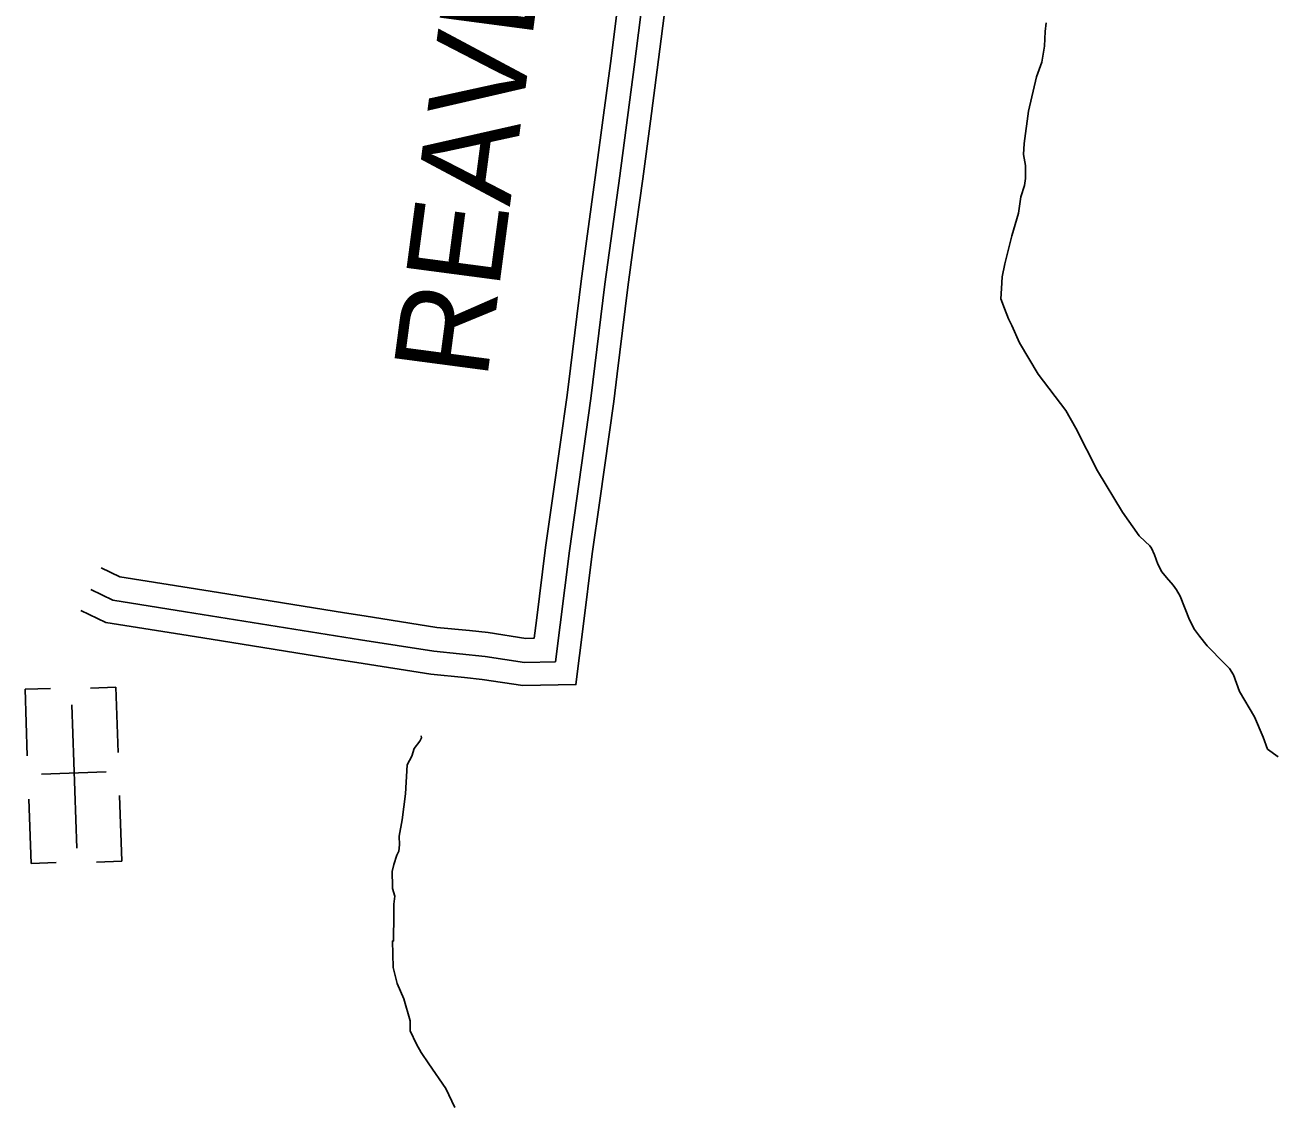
# Model space of a CAD drawing. Extents: x 1551132 to 1791609, y 378168 to 563823.
# Drawn here: x 1681427 to 1686327, y 452475 to 456699 of the extents above; entities that cross this region are included whole.
import ezdxf

# ---------------------------------------------------------------- set-up
doc = ezdxf.new("R2010")
doc.units = 0
for name, color, linetype in [('DESIGN - ROW - Right-of-Way and Easement Labels', 7, 'Continuous'), ('DESIGN - TRANSPORTATION - Text', 7, 'Continuous'), ('DESIGN - UTILITIES - Cable (Underground) with Text', 7, 'Continuous'), ('SURVEY - PROPERTY - Owners', 7, 'Continuous')]:
    doc.layers.add(name, color=color, linetype=linetype)

msp = doc.modelspace()

# ---------------------------------------------------------------- linework, layer by layer
at = {"layer": 'DESIGN - TRANSPORTATION - Text'}
for points in [[(1685430.244, 456707.6), (1685425.952, 456673.591), (1685423.452, 456615.531), (1685412.911, 456553.537), (1685392.403, 456495.644), (1685361.229, 456361.749), (1685344.121, 456233.721), (1685341.754, 456191.678), (1685349.379, 456147.543), (1685348.954, 456097.475), (1685344.704, 456069.466), (1685330.321, 456025.54), (1685321.763, 455961.53), (1685294.98, 455871.653), (1685268.022, 455761.75), (1685257.581, 455711.774), (1685255.189, 455665.723), (1685252.839, 455625.688), (1685266.522, 455587.504), (1685282.18, 455547.294), (1685295.963, 455521.119), (1685325.388, 455452.742), (1685398.369, 455329.855), (1685507.191, 455186.602), (1685546.624, 455118.125), (1685631.23, 454951.062), (1685729.878, 454787.883), (1685795.118, 454695.114), (1685818.934, 454672.855), (1685836.808, 454656.663), (1685842.725, 454646.588), (1685854.5, 454620.437), (1685868.199, 454584.253), (1685883.949, 454554.06), (1685901.765, 454531.852), (1685927.515, 454501.567), (1685941.373, 454483.4), (1685955.172, 454459.233), (1685992.388, 454366.739), (1686012.071, 454328.496), (1686031.854, 454302.271), (1686061.545, 454263.928), (1686128.985, 454195.185), (1686148.826, 454174.959), (1686164.626, 454150.775), (1686188.067, 454084.448), (1686247.249, 453985.737), (1686280.573, 453905.302), (1686298.181, 453859.059), (1686339.946, 453828.617)], [(1682980.025, 453910.609), (1682980.817, 453902.859), (1682974.709, 453890.9), (1682952.442, 453861.066), (1682944.184, 453831.099), (1682925.876, 453797.231), (1682918.893, 453683.128), (1682906.01, 453581.092), (1682893.452, 453517.124), (1682895.16, 453483.056), (1682892.952, 453459.039), (1682884.811, 453443.097), (1682872.494, 453407.154), (1682866.253, 453379.178), (1682866.061, 453357.144), (1682867.944, 453343.102), (1682867.686, 453313.06), (1682877.427, 453282.926), (1682873.152, 453250.917), (1682872.802, 453210.866), (1682871.911, 453106.713), (1682867.902, 453106.755), (1682871.011, 453002.569), (1682886.485, 452940.334), (1682911.976, 452879.999), (1682937.251, 452793.63), (1682936.901, 452753.57), (1682962.467, 452701.244), (1682980.2, 452669.027), (1683009.832, 452624.684), (1683077.031, 452527.89), (1683112.413, 452453.446)]]:
    msp.add_lwpolyline(points, dxfattribs=at)
at = {"layer": 'DESIGN - UTILITIES - Cable (Underground) with Text'}
for p, q in [((1681526.746, 454097.243), (1681427.744, 454093.767)), ((1681783.402, 454102.221), (1681683.742, 454098.737)), ((1681792.297, 453845.649), (1681783.319, 454102.221)), ((1681427.127, 454093.767), (1681436.239, 453833.061)), ((1681744.905, 453769.53), (1681491.416, 453760.677)), ((1681442.183, 453662.249), (1681450.986, 453410.918)), ((1681807.169, 453419.414), (1681798.149, 453677.345)), ((1681451.119, 453410.918), (1681549.33, 453414.344)), ((1681806.994, 453419.414), (1681707.6, 453415.93))]:
    msp.add_line(p, q, dxfattribs=at)
msp.add_lwpolyline([(1681610.307, 454032.693), (1681629.981, 453470.013)], dxfattribs=at)
at = {"layer": 'SURVEY - PROPERTY - Owners'}
for points in [[(1681685.514, 454484.448), (1681770.979, 454443.447), (1682056.189, 454398.155), (1682742.264, 454288.252), (1683029.466, 454242.943), (1683231.036, 454222.626), (1683384.607, 454198.85), (1683506.513, 454201.458), (1683561.162, 454637.103), (1683645.535, 455234.494), (1683700.326, 455682.139), (1683758.866, 456107.725), (1683815.432, 456535.336), (1683889.689, 457120.843)], [(1681726.297, 454569.467), (1681799.353, 454534.416), (1682071.038, 454491.274), (1682186.036, 454472.857), (1682679.741, 454393.771), (1682757.072, 454381.379), (1683041.549, 454336.495), (1683169.071, 454323.645), (1683242.986, 454316.195), (1683390.857, 454293.302), (1683423.09, 454293.986), (1683431.74, 454362.896), (1683467.697, 454649.562), (1683497.422, 454860.034), (1683552.054, 455246.819), (1683565.129, 455353.672), (1683606.82, 455694.289), (1683628.386, 455851.068), (1683665.427, 456120.334), (1683695.293, 456346.098), (1683721.926, 456547.453), (1683759.217, 456841.494)], [(1681646.282, 454402.663), (1681743.679, 454355.937), (1682041.906, 454308.577), (1682156.786, 454290.177), (1682650.475, 454211.092), (1682728.023, 454198.666), (1683017.841, 454152.94), (1683150.513, 454139.573), (1683219.545, 454132.615), (1683378.591, 454107.989), (1683586.761, 454112.448), (1683615.294, 454339.87), (1683651.076, 454625.111), (1683680.601, 454834.167), (1683735.466, 455222.644), (1683748.749, 455331.196), (1683790.282, 455670.447), (1683811.648, 455825.859), (1683848.756, 456095.591), (1683878.689, 456321.831), (1683905.388, 456523.678), (1683942.737, 456818.21)]]:
    msp.add_lwpolyline(points, dxfattribs=at)

# ---------------------------------------------------------------- texts
at = {"layer": 'DESIGN - ROW - Right-of-Way and Easement Labels'}
msp.add_text('REAVES', height=370.0094, rotation=82.464167, dxfattribs=at).set_placement((1683237.611, 455303.445))

doc.saveas('drawing.dxf')
